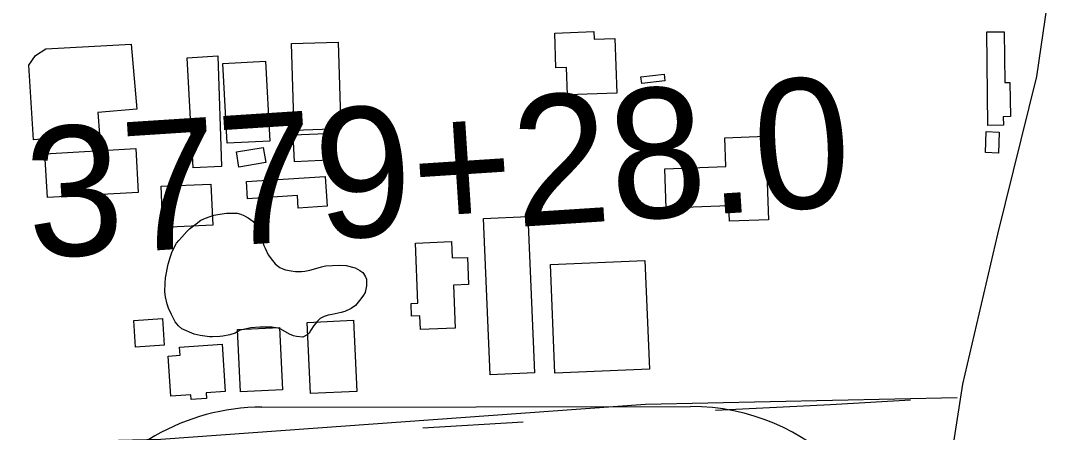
# Model space of a CAD drawing. Extents: x 3313447 to 3351316, y 703786 to 729172.
# Drawn here: x 3321174 to 3321969, y 709752 to 710069 of the extents above; entities that cross this region are included whole.
import ezdxf

# ---------------------------------------------------------------- set-up
doc = ezdxf.new("R2010")
doc.units = 0
for name, color, linetype in [('V-BLDG-OTLN', 7, 'Continuous'), ('V-ROAD-CNTR', 7, 'Continuous'), ('V-ROAD-IDEN', 7, 'Continuous'), ('V-SITE-VEGE', 7, 'Continuous'), ('V-SURV-IDEN', 7, 'Continuous'), ('V-TOPO-SHOR', 7, 'Continuous')]:
    doc.layers.add(name, color=color, linetype=linetype)

msp = doc.modelspace()

# ---------------------------------------------------------------- linework, layer by layer
at = {"layer": 'V-BLDG-OTLN'}
for points in [[(3321631.42, 710055.75), (3321632.9, 710013.66), (3321594.99, 710012.33), (3321594.25, 710033.25), (3321586.05, 710032.96), (3321585.1, 710059.87), (3321615.35, 710060.94), (3321615.55, 710055.19)], [(3321918.71, 709988.68), (3321917.89, 710060.68), (3321931.35, 710060.83), (3321931.8, 710021.79), (3321935.7, 710021.84), (3321936, 709995.49), (3321930.54, 709995.43), (3321930.62, 709988.82)], [(3321263.27, 710001.26), (3321233.23, 709998.77), (3321234.63, 709981.82), (3321183.78, 709977.61), (3321180.17, 710035), (3321185.2, 710042.68), (3321193.27, 710047.61), (3321258.81, 710051.24)], [(3321384.49, 709984.89), (3321382.41, 710051.69), (3321418.3, 710052.81), (3321420.38, 709986.01)], [(3321306.65, 709955.94), (3321302.13, 710040.69), (3321325.58, 710042.2), (3321328.51, 709956.99)], [(3321362.44, 710038.3), (3321365.78, 709976.7), (3321332.71, 709974.92), (3321329.38, 710036.51)], [(3321651.49, 710026.26), (3321669.39, 710028.29), (3321669.99, 710022.97), (3321652.09, 710020.94)], [(3321416.15, 709962.1), (3321384.58, 709960.73), (3321383.68, 709981.37), (3321415.25, 709982.75)], [(3321719.27, 709926.72), (3321670.88, 709924.96), (3321669.78, 709955.27), (3321716.9, 709956.98), (3321716.1, 709979.18), (3321747.5, 709980.32), (3321749.83, 709916.08), (3321719.7, 709914.99)], [(3321927.44, 709983.61), (3321926.8, 709967.35), (3321916.83, 709967.74), (3321917.48, 709984)], [(3321264.41, 709937.12), (3321194.38, 709933.07), (3321192.43, 709966.87), (3321262.45, 709970.92)], [(3321362.49, 709960.03), (3321341.87, 709956.64), (3321339.96, 709968.27), (3321360.58, 709971.66)], [(3321347.73, 709945.38), (3321408.29, 709949.28), (3321409.76, 709926.46), (3321387.57, 709925.03), (3321386.95, 709934.72), (3321348.57, 709932.25)], [(3321321.71, 709911.74), (3321283.3, 709910.11), (3321281.95, 709941.87), (3321320.36, 709943.5)], [(3321564.34, 709918.52), (3321569.54, 709798.02), (3321535.48, 709796.55), (3321530.28, 709917.04)], [(3321507.09, 709865.63), (3321508.4, 709832.48), (3321481.63, 709831.42), (3321481.21, 709842.11), (3321474.83, 709841.86), (3321474.45, 709851.48), (3321479.69, 709851.69), (3321477.85, 709898.05), (3321505.68, 709899.15), (3321506.18, 709886.58), (3321517.81, 709887.04), (3321518.64, 709866.09)], [(3321585.3, 709797.92), (3321581.79, 709881.58), (3321654.57, 709884.64), (3321658.09, 709800.98)], [(3321262.31, 709817.97), (3321261.02, 709838.51), (3321283.06, 709839.89), (3321284.35, 709819.35)], [(3321396.94, 709782.17), (3321394.38, 709836.9), (3321430.02, 709838.56), (3321432.58, 709783.83)], [(3321373.22, 709833.01), (3321375.52, 709785.12), (3321343.12, 709783.56), (3321340.82, 709831.45)], [(3321331.34, 709783.72), (3321316.6, 709782.73), (3321316.89, 709778.32), (3321305.04, 709777.52), (3321304.79, 709781.24), (3321289.45, 709780.21), (3321287.38, 709811.06), (3321296.64, 709811.68), (3321296.22, 709817.89), (3321328.89, 709820.09)]]:
    msp.add_lwpolyline(points, close=True, dxfattribs=at)
at = {"layer": 'V-ROAD-CNTR'}
for points in [[(3321969.12, 710116.18), (3321956.09, 710026.33), (3321926, 709904.95), (3321899.27, 709789.3), (3321886.9, 709709.97), (3321878.52, 709586.55), (3321868.16, 709529.46), (3321868.54, 709427.98), (3321868.49, 709313.63), (3321874.01, 709175.11)], [(3321894.98, 709778.96), (3321655.12, 709773.63), (3321281.87, 709746.65), (3321096.86, 709742.49), (3320717.75, 709722.81), (3320481.42, 709706.08), (3320191.88, 709686.1), (3319836.97, 709670.51), (3319577.74, 709655.32)]]:
    msp.add_lwpolyline(points, dxfattribs=at)
at = {"layer": 'V-ROAD-IDEN'}
for p, q in [((3321359.63, 709771.68), (3321689.63, 709772.16)), ((3321359.63, 709771.68), (3321689.63, 709772.16)), ((3321359.64, 709771.68), (3321359.63, 709771.68))]:
    msp.add_line(p, q, dxfattribs=at)
for centre, start, end in [((3321359.88, 709606.68), 90.08341, 270.08341), ((3321359.88, 709606.68), 90.08341, 270.08341), ((3321689.88, 709607.16), 270.08341, 90.08341), ((3321689.88, 709607.16), 270.08341, 90.08341)]:
    msp.add_arc(centre, 165, start, end, dxfattribs=at)
at = {"layer": 'V-SITE-VEGE'}
msp.add_lwpolyline([(3321297.82, 709831.94), (3321295.42, 709834.35), (3321292.88, 709837.47), (3321289.89, 709842.93), (3321287.77, 709847.81), (3321286.65, 709851.06), (3321285.44, 709856.62), (3321284.89, 709860.56), (3321284.96, 709867.13), (3321285.31, 709871.39), (3321287.5, 709881.8), (3321289.15, 709887.78), (3321290.54, 709891.46), (3321293.82, 709897.92), (3321295.68, 709899.98), (3321297.92, 709902.73), (3321301.83, 709907.03), (3321303.86, 709908.91), (3321306.8, 709911.28), (3321308.99, 709912.8), (3321312.66, 709915.68), (3321316.1, 709917.32), (3321322.6, 709919.56), (3321327.08, 709920.45), (3321332.27, 709921.13), (3321337.25, 709921.11), (3321340.44, 709920.99), (3321343.26, 709920.35), (3321345.71, 709919.18), (3321349.02, 709917.45), (3321352.48, 709915), (3321355.19, 709911.52), (3321359.25, 709901.75), (3321361.17, 709896.16), (3321361.98, 709894.18), (3321364.45, 709889.1), (3321367.65, 709884.53), (3321369.69, 709882.13), (3321371.24, 709880.83), (3321373.49, 709879.14), (3321375.58, 709878.17), (3321377.87, 709877.54), (3321382.11, 709876.67), (3321385.47, 709876.18), (3321390.09, 709876.17), (3321392.59, 709876.43), (3321396.53, 709877.17), (3321403.01, 709879.05), (3321405.53, 709879.66), (3321408.59, 709880.61), (3321419.28, 709881.08), (3321424.6, 709880.69), (3321431.29, 709879.01), (3321435.12, 709876.9), (3321437.2, 709875.4), (3321439.23, 709872.65), (3321440.03, 709870.3), (3321440.18, 709865.14), (3321439.09, 709860.02), (3321437.94, 709857.93), (3321435.69, 709855), (3321431.58, 709850), (3321428.29, 709847.64), (3321423.39, 709845.34), (3321420.52, 709844.56), (3321413.7, 709843.05), (3321410.66, 709842.64), (3321407.59, 709841.51), (3321404.5, 709839.85), (3321402.29, 709837.98), (3321399.67, 709834.53), (3321397.21, 709830.89), (3321395.88, 709828.63), (3321394.4, 709827.27), (3321391.13, 709825.61), (3321386.35, 709825.98), (3321383.88, 709826.61), (3321380.73, 709827.98), (3321374.12, 709831.62), (3321372.19, 709832.41), (3321367.25, 709833.31), (3321365.11, 709833.4), (3321357.99, 709833.32), (3321351.03, 709832.7), (3321347.81, 709832.11), (3321342.78, 709830.89), (3321338.96, 709828.73), (3321334.82, 709827.47), (3321329.43, 709826.26), (3321327.11, 709825.99), (3321321.59, 709825.85), (3321319.1, 709825.95), (3321312.02, 709826.76), (3321307.44, 709827.83)], close=True, dxfattribs=at)
at = {"layer": 'V-TOPO-SHOR'}
msp.add_line((3321560.84, 709760.09), (3321483.46, 709755.51), dxfattribs=at)
msp.add_lwpolyline([(3321859.09, 709777.01), (3321797.56, 709773.39), (3321708.83, 709769.1)], dxfattribs=at)

# ---------------------------------------------------------------- texts
at = {"layer": 'V-SURV-IDEN'}
msp.add_text('3779+28.0', height=100, rotation=3.71023, dxfattribs=at).set_placement((3321181.02, 709886.13))

doc.saveas('drawing.dxf')
